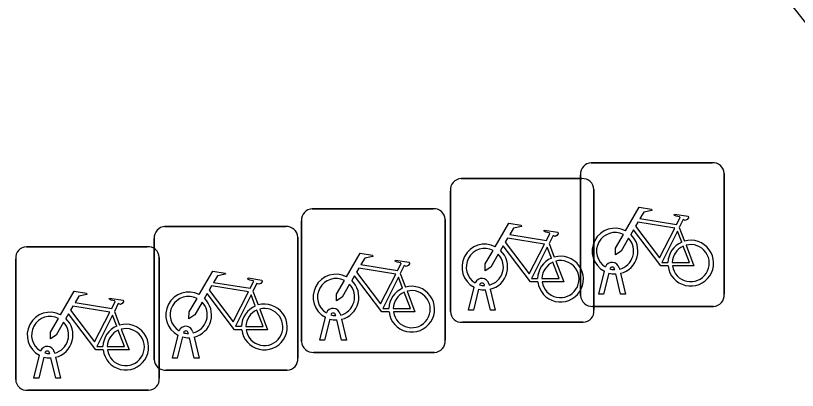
# Model space of a CAD drawing. Extents: x 160379 to 161131, y 383940 to 384849.
# Drawn here: x 161014.64 to 161020.08, y 384502.84 to 384505.45 of the extents above; entities that cross this region are included whole.
import ezdxf

# ---------------------------------------------------------------- set-up
doc = ezdxf.new("R2010")
doc.units = 0
doc.layers.add('IMGEO_Fietsenrek', color=7, linetype='Continuous')
doc.layers.add('IMGEO_Fietspad_open', color=7, linetype='Continuous')

msp = doc.modelspace()

# ---------------------------------------------------------------- linework, layer by layer
at = {"layer": 'IMGEO_Fietsenrek'}
for p, q in [((161018.6459, 384504.4275), (161019.4868, 384504.4275)), ((161019.4868, 384504.4275), (161018.6459, 384504.4275)), ((161018.5715, 384503.5029), (161018.5715, 384504.3438)), ((161018.5715, 384504.3438), (161018.5715, 384503.5029)), ((161019.5705, 384504.3531), (161019.5705, 384503.5122)), ((161019.5705, 384503.5122), (161019.5705, 384504.3531)), ((161017.7399, 384504.3165), (161018.5808, 384504.3165)), ((161018.5808, 384504.3165), (161017.7399, 384504.3165)), ((161018.6645, 384504.2421), (161018.6645, 384503.4012)), ((161018.6645, 384503.4012), (161018.6645, 384504.2421)), ((161017.6655, 384503.3919), (161017.6655, 384504.2328)), ((161017.6655, 384504.2328), (161017.6655, 384503.3919)), ((161016.7049, 384504.1075), (161017.5458, 384504.1075)), ((161017.5458, 384504.1075), (161016.7049, 384504.1075)), ((161016.6305, 384503.1829), (161016.6305, 384504.0238)), ((161016.6305, 384504.0238), (161016.6305, 384503.1829)), ((161017.6295, 384504.0331), (161017.6295, 384503.1922)), ((161017.6295, 384503.1922), (161017.6295, 384504.0331)), ((161015.6799, 384503.9835), (161016.5208, 384503.9835)), ((161016.5208, 384503.9835), (161015.6799, 384503.9835)), ((161019.2582, 384503.9772), (161019.2945, 384503.882)), ((161016.6045, 384503.9091), (161016.6045, 384503.0682)), ((161016.6045, 384503.0682), (161016.6045, 384503.9091)), ((161015.6055, 384503.0589), (161015.6055, 384503.8998)), ((161015.6055, 384503.8998), (161015.6055, 384503.0589)), ((161018.3522, 384503.8662), (161018.3885, 384503.771)), ((161014.7159, 384503.8435), (161015.5568, 384503.8435)), ((161015.5568, 384503.8435), (161014.7159, 384503.8435)), ((161014.6415, 384502.9189), (161014.6415, 384503.7598)), ((161014.6415, 384503.7598), (161014.6415, 384502.9189)), ((161015.6405, 384503.7691), (161015.6405, 384502.9282)), ((161015.6405, 384502.9282), (161015.6405, 384503.7691)), ((161018.8396, 384503.6954), (161018.8414, 384503.6875)), ((161017.3172, 384503.6572), (161017.3535, 384503.562)), ((161018.6985, 384503.5123), (161018.7368, 384503.6723)), ((161018.7672, 384503.6601), (161018.7319, 384503.5123)), ((161018.8089, 384503.6839), (161018.8079, 384503.6882)), ((161018.85, 384503.5123), (161018.8161, 384503.654)), ((161018.8484, 384503.6583), (161018.8834, 384503.5123)), ((161017.9336, 384503.5844), (161017.9354, 384503.5765)), ((161016.2922, 384503.5332), (161016.3285, 384503.438)), ((161017.7925, 384503.4013), (161017.8308, 384503.5613)), ((161017.8612, 384503.5491), (161017.8259, 384503.4013)), ((161017.9029, 384503.5729), (161017.9019, 384503.5772)), ((161017.944, 384503.4013), (161017.9101, 384503.543)), ((161017.9424, 384503.5473), (161017.9774, 384503.4013)), ((161018.7319, 384503.5123), (161018.6985, 384503.5123)), ((161018.8834, 384503.5123), (161018.85, 384503.5123)), ((161019.4961, 384503.4285), (161018.6552, 384503.4285)), ((161018.6552, 384503.4285), (161019.4961, 384503.4285)), ((161015.3282, 384503.3932), (161015.3645, 384503.298)), ((161016.8679, 384503.3639), (161016.8669, 384503.3682)), ((161016.8986, 384503.3754), (161016.9004, 384503.3675)), ((161017.8259, 384503.4013), (161017.7925, 384503.4013)), ((161017.9774, 384503.4013), (161017.944, 384503.4013)), ((161016.7575, 384503.1923), (161016.7958, 384503.3523)), ((161016.8262, 384503.3401), (161016.7909, 384503.1923)), ((161016.909, 384503.1923), (161016.8751, 384503.334)), ((161016.9074, 384503.3383), (161016.9424, 384503.1923)), ((161018.5901, 384503.3175), (161017.7492, 384503.3175)), ((161017.7492, 384503.3175), (161018.5901, 384503.3175)), ((161015.7325, 384503.0683), (161015.7708, 384503.2283)), ((161015.8012, 384503.2161), (161015.7659, 384503.0683)), ((161015.8429, 384503.2399), (161015.8419, 384503.2442)), ((161015.884, 384503.0683), (161015.8501, 384503.21)), ((161015.8736, 384503.2514), (161015.8754, 384503.2435)), ((161015.8824, 384503.2143), (161015.9174, 384503.0683)), ((161016.7909, 384503.1923), (161016.7575, 384503.1923)), ((161016.9424, 384503.1923), (161016.909, 384503.1923)), ((161014.8789, 384503.0999), (161014.8779, 384503.1042)), ((161014.9096, 384503.1114), (161014.9114, 384503.1035)), ((161017.5551, 384503.1085), (161016.7142, 384503.1085)), ((161016.7142, 384503.1085), (161017.5551, 384503.1085)), ((161014.7685, 384502.9283), (161014.8068, 384503.0883)), ((161014.8372, 384503.0761), (161014.8019, 384502.9283)), ((161014.92, 384502.9283), (161014.8861, 384503.07)), ((161014.9184, 384503.0743), (161014.9534, 384502.9283)), ((161015.7659, 384503.0683), (161015.7325, 384503.0683)), ((161015.9174, 384503.0683), (161015.884, 384503.0683)), ((161016.5301, 384502.9845), (161015.6892, 384502.9845)), ((161015.6892, 384502.9845), (161016.5301, 384502.9845)), ((161014.8019, 384502.9283), (161014.7685, 384502.9283)), ((161014.9534, 384502.9283), (161014.92, 384502.9283)), ((161015.5661, 384502.8445), (161014.7252, 384502.8445)), ((161014.7252, 384502.8445), (161015.5661, 384502.8445))]:
    msp.add_line(p, q, dxfattribs=at)
for points in [[(161018.8841, 384503.9542), (161018.9788, 384504.1177), (161019.065, 384504.1039), (161019.0667, 384504.0952), (161019.0106, 384504.0843), (161018.9844, 384504.039), (161019.2396, 384503.9982)], [(161019.2396, 384503.9982), (161019.2646, 384504.047), (161019.2595, 384504.051), (161019.2363, 384504.0547), (161019.2236, 384504.0622), (161019.2226, 384504.0653), (161019.2248, 384504.0699), (161019.3196, 384504.0548), (161019.3219, 384504.0445), (161019.3125, 384504.0321), (161019.3001, 384504.0257), (161019.2856, 384504.0319), (161019.2582, 384503.9772)], [(161017.9781, 384503.8432), (161018.0728, 384504.0067), (161018.159, 384503.9929), (161018.1607, 384503.9842), (161018.1046, 384503.9733), (161018.0784, 384503.928), (161018.3336, 384503.8872)], [(161019.2267, 384503.973), (161018.9699, 384504.014), (161018.9532, 384503.9852), (161019.1202, 384503.7649), (161019.2267, 384503.973)], [(161018.3336, 384503.8872), (161018.3586, 384503.936), (161018.3535, 384503.94), (161018.3303, 384503.9437), (161018.3176, 384503.9512), (161018.3166, 384503.9543), (161018.3188, 384503.9589), (161018.4136, 384503.9438), (161018.4159, 384503.9335), (161018.4065, 384503.9211), (161018.3941, 384503.9147), (161018.3796, 384503.9209), (161018.3522, 384503.8662)], [(161018.9048, 384503.9017), (161018.8532, 384503.8125), (161018.8133, 384503.7865), (161018.8145, 384503.834), (161018.869, 384503.9282)], [(161019.1798, 384503.7095), (161019.1301, 384503.7096), (161018.9394, 384503.9613), (161018.9204, 384503.9285)], [(161019.2747, 384503.875), (161019.2454, 384503.9518), (161019.136, 384503.7337), (161019.1787, 384503.7336)], [(161018.3207, 384503.862), (161018.0639, 384503.903), (161018.0472, 384503.8742), (161018.2142, 384503.6539), (161018.3207, 384503.862)], [(161019.3052, 384503.8538), (161019.3602, 384503.7092), (161019.2101, 384503.7095)], [(161017.9988, 384503.7907), (161017.9472, 384503.7015), (161017.9073, 384503.6755), (161017.9085, 384503.723), (161017.963, 384503.8172)], [(161018.2738, 384503.5985), (161018.2241, 384503.5986), (161018.0334, 384503.8503), (161018.0144, 384503.8175)], [(161018.3687, 384503.764), (161018.3394, 384503.8408), (161018.23, 384503.6227), (161018.2727, 384503.6226)], [(161019.2087, 384503.7335), (161019.3286, 384503.7333), (161019.2854, 384503.8469)], [(161016.9431, 384503.6342), (161017.0378, 384503.7977), (161017.124, 384503.7839), (161017.1257, 384503.7752), (161017.0696, 384503.7643), (161017.0434, 384503.719), (161017.2986, 384503.6782)], [(161017.2986, 384503.6782), (161017.3236, 384503.727), (161017.3185, 384503.731), (161017.2953, 384503.7347), (161017.2826, 384503.7422), (161017.2816, 384503.7453), (161017.2838, 384503.7499), (161017.3786, 384503.7348), (161017.3809, 384503.7245), (161017.3715, 384503.7121), (161017.3591, 384503.7057), (161017.3446, 384503.7119), (161017.3172, 384503.6572)], [(161017.2857, 384503.653), (161017.0289, 384503.694), (161017.0122, 384503.6652), (161017.1792, 384503.4449), (161017.2857, 384503.653)], [(161018.3027, 384503.6225), (161018.4226, 384503.6223), (161018.3794, 384503.7359)], [(161018.3992, 384503.7428), (161018.4542, 384503.5982), (161018.3041, 384503.5985)], [(161015.9181, 384503.5102), (161016.0128, 384503.6737), (161016.099, 384503.6599), (161016.1007, 384503.6512), (161016.0446, 384503.6403), (161016.0184, 384503.595), (161016.2736, 384503.5542)], [(161017.2388, 384503.3895), (161017.1891, 384503.3896), (161016.9984, 384503.6413), (161016.9794, 384503.6085)], [(161016.2736, 384503.5542), (161016.2986, 384503.603), (161016.2935, 384503.607), (161016.2703, 384503.6107), (161016.2576, 384503.6182), (161016.2566, 384503.6213), (161016.2588, 384503.6259), (161016.3536, 384503.6108), (161016.3559, 384503.6005), (161016.3465, 384503.5881), (161016.3341, 384503.5817), (161016.3196, 384503.5879), (161016.2922, 384503.5332)], [(161016.9638, 384503.5817), (161016.9122, 384503.4925), (161016.8723, 384503.4665), (161016.8735, 384503.514), (161016.928, 384503.6082)], [(161017.3337, 384503.555), (161017.3044, 384503.6318), (161017.195, 384503.4137), (161017.2377, 384503.4136)], [(161014.9541, 384503.3702), (161015.0488, 384503.5337), (161015.135, 384503.5199), (161015.1367, 384503.5112), (161015.0806, 384503.5003), (161015.0544, 384503.455), (161015.3096, 384503.4142)], [(161016.2607, 384503.529), (161016.0039, 384503.57), (161015.9872, 384503.5412), (161016.1542, 384503.3209), (161016.2607, 384503.529)], [(161017.2677, 384503.4135), (161017.3876, 384503.4133), (161017.3444, 384503.5269)], [(161017.3642, 384503.5338), (161017.4192, 384503.3892), (161017.2691, 384503.3895)], [(161015.3096, 384503.4142), (161015.3346, 384503.463), (161015.3295, 384503.467), (161015.3063, 384503.4707), (161015.2936, 384503.4782), (161015.2926, 384503.4813), (161015.2948, 384503.4859), (161015.3896, 384503.4708), (161015.3919, 384503.4605), (161015.3825, 384503.4481), (161015.3701, 384503.4417), (161015.3556, 384503.4479), (161015.3282, 384503.3932)], [(161015.9388, 384503.4577), (161015.8872, 384503.3685), (161015.8473, 384503.3425), (161015.8485, 384503.39), (161015.903, 384503.4842)], [(161016.2138, 384503.2655), (161016.1641, 384503.2656), (161015.9734, 384503.5173), (161015.9544, 384503.4845)], [(161016.3087, 384503.431), (161016.2794, 384503.5078), (161016.17, 384503.2897), (161016.2127, 384503.2896)], [(161015.2967, 384503.389), (161015.0399, 384503.43), (161015.0232, 384503.4012), (161015.1902, 384503.1809), (161015.2967, 384503.389)], [(161015.2498, 384503.1255), (161015.2001, 384503.1256), (161015.0094, 384503.3773), (161014.9904, 384503.3445)], [(161015.3447, 384503.291), (161015.3154, 384503.3678), (161015.206, 384503.1497), (161015.2487, 384503.1496)], [(161016.2427, 384503.2895), (161016.3626, 384503.2893), (161016.3194, 384503.4029)], [(161016.3392, 384503.4098), (161016.3942, 384503.2652), (161016.2441, 384503.2655)], [(161014.9748, 384503.3177), (161014.9232, 384503.2285), (161014.8833, 384503.2025), (161014.8845, 384503.25), (161014.939, 384503.3442)], [(161015.2787, 384503.1495), (161015.3986, 384503.1493), (161015.3554, 384503.2629)], [(161015.3752, 384503.2698), (161015.4302, 384503.1252), (161015.2801, 384503.1255)]]:
    msp.add_lwpolyline(points, dxfattribs=at)
for centre, radius, start, end in [((161018.6492, 384504.3496), 0.0779, 92.4484, 184.2845), ((161018.6492, 384504.3496), 0.0779, 92.4484, 184.2845), ((161019.4926, 384504.3498), 0.0779, 2.4484, 94.2845), ((161019.4926, 384504.3498), 0.0779, 2.4484, 94.2845), ((161017.7432, 384504.2386), 0.0779, 92.4484, 184.2845), ((161017.7432, 384504.2386), 0.0779, 92.4484, 184.2845), ((161018.5866, 384504.2388), 0.0779, 2.4484, 94.2845), ((161018.5866, 384504.2388), 0.0779, 2.4484, 94.2845), ((161016.7082, 384504.0296), 0.0779, 92.4484, 184.2845), ((161016.7082, 384504.0296), 0.0779, 92.4484, 184.2845), ((161017.5516, 384504.0298), 0.0779, 2.4484, 94.2845), ((161017.5516, 384504.0298), 0.0779, 2.4484, 94.2845), ((161015.6832, 384503.9056), 0.0779, 92.4484, 184.2845), ((161015.6832, 384503.9056), 0.0779, 92.4484, 184.2845), ((161016.5266, 384503.9058), 0.0779, 2.4484, 94.2845), ((161016.5266, 384503.9058), 0.0779, 2.4484, 94.2845), ((161018.8111, 384503.8129), 0.159, 62.6766, 242.1369), ((161018.8111, 384503.8129), 0.129, 63.3192, 238.903), ((161018.8111, 384503.8129), 0.159, 283.5766, 46.6042), ((161017.9051, 384503.7019), 0.159, 62.6766, 242.1369), ((161018.8111, 384503.8129), 0.129, 283.6043, 43.4302), ((161019.3377, 384503.7289), 0.159, 113.3408, 178.3217), ((161019.3377, 384503.7289), 0.159, 187.0065, 105.7708), ((161019.3377, 384503.7289), 0.129, 188.6715, 104.5883), ((161014.7192, 384503.7656), 0.0779, 92.4484, 184.2845), ((161014.7192, 384503.7656), 0.0779, 92.4484, 184.2845), ((161015.5626, 384503.7658), 0.0779, 2.4484, 94.2845), ((161015.5626, 384503.7658), 0.0779, 2.4484, 94.2845), ((161017.9051, 384503.7019), 0.129, 63.3192, 238.903), ((161017.9051, 384503.7019), 0.159, 283.5766, 46.6042), ((161019.3377, 384503.7289), 0.129, 113.923, 177.9556), ((161017.9051, 384503.7019), 0.129, 283.6043, 43.4302), ((161018.4317, 384503.6179), 0.159, 113.3408, 178.3217), ((161018.4317, 384503.6179), 0.159, 187.0065, 105.7708), ((161018.4317, 384503.6179), 0.129, 188.6715, 104.5883), ((161018.4317, 384503.6179), 0.129, 113.923, 177.9556), ((161018.7909, 384503.6843), 0.0499, 12.8025, 158.6934), ((161018.7909, 384503.6843), 0.0174, 12.8025, 163.4502), ((161016.8701, 384503.4929), 0.159, 62.6766, 242.1369), ((161018.8111, 384503.8129), 0.159, 253.9967, 271.7867), ((161018.8111, 384503.8129), 0.129, 253.415, 269.0204), ((161016.8701, 384503.4929), 0.129, 63.3192, 238.903), ((161016.8701, 384503.4929), 0.129, 283.6043, 43.4302), ((161016.8701, 384503.4929), 0.159, 283.5766, 46.6042), ((161017.8849, 384503.5733), 0.0499, 12.8025, 158.6934), ((161017.8849, 384503.5733), 0.0174, 12.8025, 163.4502), ((161015.8451, 384503.3689), 0.159, 62.6766, 242.1369), ((161017.3967, 384503.4089), 0.159, 113.3408, 178.3217), ((161017.3967, 384503.4089), 0.159, 187.0065, 105.7708), ((161017.3967, 384503.4089), 0.129, 113.923, 177.9556), ((161017.3967, 384503.4089), 0.129, 188.6715, 104.5883), ((161017.9051, 384503.7019), 0.159, 253.9967, 271.7867), ((161017.9051, 384503.7019), 0.129, 253.415, 269.0204), ((161015.8451, 384503.3689), 0.129, 63.3192, 238.903), ((161015.8451, 384503.3689), 0.159, 283.5766, 46.6042), ((161018.6494, 384503.5062), 0.0779, 182.4484, 274.2845), ((161018.6494, 384503.5062), 0.0779, 182.4484, 274.2845), ((161019.4928, 384503.5064), 0.0779, 272.4484, 4.2845), ((161019.4928, 384503.5064), 0.0779, 272.4484, 4.2845), ((161015.8451, 384503.3689), 0.129, 283.6043, 43.4302), ((161016.3717, 384503.2849), 0.159, 113.3408, 178.3217), ((161016.3717, 384503.2849), 0.159, 187.0065, 105.7708), ((161014.8811, 384503.2289), 0.159, 62.6766, 242.1369), ((161016.3717, 384503.2849), 0.129, 113.923, 177.9556), ((161016.3717, 384503.2849), 0.129, 188.6715, 104.5883), ((161016.8499, 384503.3643), 0.0499, 12.8025, 158.6934), ((161016.8499, 384503.3643), 0.0174, 12.8025, 163.4502), ((161016.8701, 384503.4929), 0.129, 253.415, 269.0204), ((161017.7434, 384503.3952), 0.0779, 182.4484, 274.2845), ((161017.7434, 384503.3952), 0.0779, 182.4484, 274.2845), ((161018.5868, 384503.3954), 0.0779, 272.4484, 4.2845), ((161018.5868, 384503.3954), 0.0779, 272.4484, 4.2845), ((161014.8811, 384503.2289), 0.129, 63.3192, 238.903), ((161014.8811, 384503.2289), 0.129, 283.6043, 43.4302), ((161014.8811, 384503.2289), 0.159, 283.5766, 46.6042), ((161016.8701, 384503.4929), 0.159, 253.9967, 271.7867), ((161015.4077, 384503.1449), 0.159, 113.3408, 178.3217), ((161015.4077, 384503.1449), 0.159, 187.0065, 105.7708), ((161015.4077, 384503.1449), 0.129, 113.923, 177.9556), ((161015.4077, 384503.1449), 0.129, 188.6715, 104.5883), ((161015.8249, 384503.2403), 0.0499, 12.8025, 158.6934), ((161015.8249, 384503.2403), 0.0174, 12.8025, 163.4502), ((161015.8451, 384503.3689), 0.159, 253.9967, 271.7867), ((161015.8451, 384503.3689), 0.129, 253.415, 269.0204), ((161014.8609, 384503.1003), 0.0499, 12.8025, 158.6934), ((161016.7084, 384503.1862), 0.0779, 182.4484, 274.2845), ((161016.7084, 384503.1862), 0.0779, 182.4484, 274.2845), ((161017.5518, 384503.1864), 0.0779, 272.4484, 4.2845), ((161017.5518, 384503.1864), 0.0779, 272.4484, 4.2845), ((161014.8609, 384503.1003), 0.0174, 12.8025, 163.4502), ((161014.8811, 384503.2289), 0.129, 253.415, 269.0204), ((161014.8811, 384503.2289), 0.159, 253.9967, 271.7867), ((161015.6834, 384503.0622), 0.0779, 182.4484, 274.2845), ((161015.6834, 384503.0622), 0.0779, 182.4484, 274.2845), ((161016.5268, 384503.0624), 0.0779, 272.4484, 4.2845), ((161016.5268, 384503.0624), 0.0779, 272.4484, 4.2845), ((161014.7194, 384502.9222), 0.0779, 182.4484, 274.2845), ((161014.7194, 384502.9222), 0.0779, 182.4484, 274.2845), ((161015.5628, 384502.9224), 0.0779, 272.4484, 4.2845), ((161015.5628, 384502.9224), 0.0779, 272.4484, 4.2845)]:
    msp.add_arc(centre, radius, start, end, dxfattribs=at)
at = {"layer": 'IMGEO_Fietspad_open'}
msp.add_arc((160833.1948, 384360.8986), 236.2793, 36.962044, 37.805569, dxfattribs=at)

doc.saveas('drawing.dxf')
